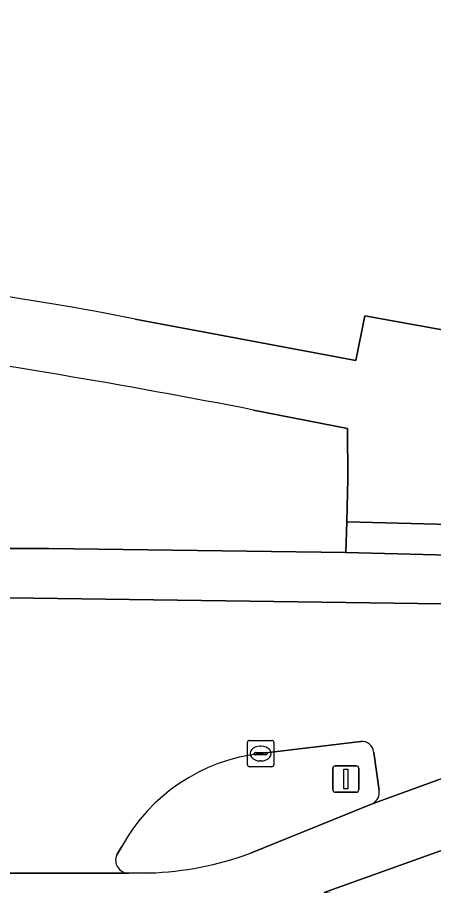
# Model space of a CAD drawing. Extents: x 161772 to 163126, y 383092 to 383917.
# Drawn here: x 161957.56 to 161973.36, y 383610.18 to 383643.14 of the extents above; entities that cross this region are included whole.
import ezdxf

# ---------------------------------------------------------------- set-up
doc = ezdxf.new("R2010")
doc.units = 0
for name, color, linetype in [('IMGEO_Erf', 7, 'Continuous'), ('IMGEO_Groenvoorziening', 7, 'Continuous'), ('IMGEO_Kolk', 7, 'Continuous'), ('IMGEO_Lichtmast', 7, 'Continuous'), ('IMGEO_Rijbaan_lokaal_gesloten', 7, 'Continuous'), ('IMGEO_Verkeerseiland_gesloten', 7, 'Continuous'), ('IMGEO_Voetpad_open', 7, 'Continuous')]:
    doc.layers.add(name, color=color, linetype=linetype)

msp = doc.modelspace()

# ---------------------------------------------------------------- linework, layer by layer
at = {"layer": 'IMGEO_Erf'}
msp.add_lwpolyline([(161962.04, 383631.69), (161970.407, 383630.116), (161970.75, 383631.808), (161974.399, 383631.16), (161974.379, 383631.052), (161974.723, 383630.989), (161975.575, 383630.833), (161975.565, 383631.408), (161974.241, 383706.883)], dxfattribs=at)
msp.add_arc((161940.283, 383521.904), 111.921, 78.79075, 85.23992, dxfattribs=at)
at = {"layer": 'IMGEO_Groenvoorziening'}
msp.add_lwpolyline([(161951.709, 383630.734), (161949.64, 383630.981), (161949.796, 383624.19), (161949.823, 383622.982), (161958.752, 383622.975), (161970.03, 383622.828), (161970.064, 383623.994), (161970.11, 383625.631), (161970.097, 383627.534), (161966.525, 383628.237)], dxfattribs=at)
msp.add_arc((161910.694, 383342.165), 291.47, 78.95668, 81.91054, dxfattribs=at)
at = {"layer": 'IMGEO_Kolk'}
for p, q in [((161966.297, 383614.771), (161966.297, 383615.623)), ((161966.372, 383615.697), (161967.224, 383615.697)), ((161967.298, 383615.623), (161967.298, 383614.771)), ((161966.556, 383615.191), (161966.556, 383615.203)), ((161966.599, 383615.24), (161966.997, 383615.24)), ((161966.785, 383615.477), (161966.81, 383615.477)), ((161967.04, 383615.203), (161967.04, 383615.191)), ((161966.994, 383615.154), (161966.596, 383615.154)), ((161966.808, 383614.917), (161966.783, 383614.917)), ((161967.224, 383614.697), (161966.372, 383614.697))]:
    msp.add_line(p, q, dxfattribs=at)
for points in [[(161966.297, 383614.771), (161966.297, 383615.623)], [(161966.372, 383615.697), (161967.224, 383615.697)], [(161967.298, 383615.623), (161967.298, 383614.771)], [(161967.224, 383614.697), (161966.372, 383614.697)]]:
    msp.add_lwpolyline(points, dxfattribs=at)
for centre, radius, start, end in [((161966.374, 383615.621), 0.0765, 91.552, 178.448), ((161966.374, 383615.621), 0.0765, 91.552, 178.448), ((161967.222, 383615.621), 0.0765, 1.552, 88.448), ((161967.222, 383615.621), 0.0765, 1.552, 88.448), ((161966.596, 383615.2), 0.0403, 85.8775, 175.7526), ((161966.593, 383615.19), 0.0366, 178.938, 274.7102), ((161966.997, 383615.197), 0.043, 264.8664, 352.4533), ((161967.001, 383615.202), 0.0386, 1.7309, 96.639), ((161966.374, 383614.773), 0.0765, 181.552, 268.448), ((161966.374, 383614.773), 0.0765, 181.552, 268.448), ((161967.222, 383614.773), 0.0765, 271.552, 358.448), ((161967.222, 383614.773), 0.0765, 271.552, 358.448)]:
    msp.add_arc(centre, radius, start, end, dxfattribs=at)
for centre, major_axis, ratio, start_param, end_param in [((161966.784, 383615.197), (-0.387, 0.002), 0.722429, 4.712389, 7.853982), ((161966.809, 383615.197), (-0.39, 0.002), 0.717154, 1.570796, 4.712389)]:
    msp.add_ellipse(centre, major_axis=major_axis, ratio=ratio, start_param=start_param, end_param=end_param, dxfattribs=at)
at = {"layer": 'IMGEO_Lichtmast'}
for p, q in [((161969.532, 383613.83), (161969.532, 383614.63)), ((161969.532, 383614.63), (161969.532, 383613.83)), ((161969.632, 383614.73), (161970.422, 383614.73)), ((161970.422, 383614.73), (161969.632, 383614.73)), ((161970.522, 383614.63), (161970.522, 383613.83)), ((161970.522, 383613.83), (161970.522, 383614.63)), ((161970.422, 383613.73), (161969.632, 383613.73)), ((161969.632, 383613.73), (161970.422, 383613.73))]:
    msp.add_line(p, q, dxfattribs=at)
msp.add_lwpolyline([(161969.952, 383614.605), (161970.102, 383614.605), (161970.102, 383613.855), (161969.952, 383613.855), (161969.952, 383614.605)], dxfattribs=at)
for centre, start, end in [((161969.632, 383614.63), 90, 180), ((161969.632, 383614.63), 90, 180), ((161970.422, 383614.63), 0, 90), ((161970.422, 383614.63), 360, 90), ((161969.632, 383613.83), 180, 270), ((161969.632, 383613.83), 180, 270), ((161970.422, 383613.83), 270, 0), ((161970.422, 383613.83), 270, 0)]:
    msp.add_arc(centre, 0.1, start, end, dxfattribs=at)
at = {"layer": 'IMGEO_Rijbaan_lokaal_gesloten'}
msp.add_lwpolyline([(161974.433, 383622.714), (161970.03, 383622.828), (161958.752, 383622.975), (161949.823, 383622.982), (161945.135, 383622.986), (161942.614, 383622.988), (161942.652, 383621.313), (161978.247, 383620.812), (161977.219, 383622.628)], close=True, dxfattribs=at)
for points in [[(161975.33, 383614.772), (161980.603, 383616.653), (161978.247, 383620.812), (161942.652, 383621.313), (161942.78, 383615.633), (161943.691, 383615.667)], [(161969.208, 383609.918), (161974.971, 383611.987), (161978.963, 383613.384), (161981.944, 383614.285), (161980.603, 383616.653), (161975.33, 383614.772), (161974.17, 383614.434), (161971.064, 383613.308), (161966.407, 383611.413)], [(161966.798, 383615.197), (161970.601, 383615.661)], [(161971.093, 383615.243), (161971.296, 383613.797)], [(161971.064, 383613.308), (161974.17, 383614.434)], [(161961.335, 383611.348), (161961.529, 383611.673)], [(161962.568, 383610.667), (161961.797, 383610.653), (161961.782, 383610.653), (161953.331, 383610.659)], [(161953.331, 383610.659), (161961.782, 383610.653)]]:
    msp.add_lwpolyline(points, dxfattribs=at)
for centre, radius, start, end in [((161970.629, 383615.196), 0.466, 5.8271, 93.4708), ((161967.56, 383608.357), 6.882, 96.3538, 151.1968), ((161970.807, 383613.73), 0.494, 301.393, 7.8442), ((161961.789, 383611.149), 0.496, 156.3561, 269.1394), ((161962.194, 383622.842), 12.181, 271.7593, 290.2342)]:
    msp.add_arc(centre, radius, start, end, dxfattribs=at)
at = {"layer": 'IMGEO_Verkeerseiland_gesloten'}
for points in [[(161970.601, 383615.661), (161966.798, 383615.197)], [(161971.296, 383613.797), (161971.093, 383615.243)], [(161966.407, 383611.413), (161971.064, 383613.308)], [(161961.529, 383611.673), (161961.335, 383611.348)], [(161961.782, 383610.653), (161961.797, 383610.653), (161962.568, 383610.667)]]:
    msp.add_lwpolyline(points, dxfattribs=at)
for centre, radius, start, end in [((161970.629, 383615.196), 0.466, 5.8271, 93.4708), ((161967.56, 383608.357), 6.882, 96.3538, 151.1968), ((161970.807, 383613.73), 0.494, 301.393, 7.8442), ((161961.789, 383611.149), 0.496, 156.3561, 269.1394), ((161962.194, 383622.842), 12.181, 271.7593, 290.2342)]:
    msp.add_arc(centre, radius, start, end, dxfattribs=at)
at = {"layer": 'IMGEO_Voetpad_open'}
for points in [[(162066.427, 383630.832), (162051.074, 383630.279), (162038.758, 383629.743), (162033.218, 383629.502), (162017.323, 383628.81), (161995.553, 383627.776), (161990.159, 383627.528), (161981.066, 383627.086), (161974.674, 383628.931), (161974.683, 383629.304), (161974.723, 383630.989), (161974.379, 383631.052), (161974.399, 383631.16), (161970.75, 383631.808), (161970.407, 383630.116), (161962.04, 383631.69)], [(161966.525, 383628.237), (161970.097, 383627.534), (161970.11, 383625.631), (161970.064, 383623.994), (161974.461, 383623.877), (161974.537, 383627.084), (161980.813, 383625.176), (161990.24, 383625.711), (161990.334, 383623.639), (161996.087, 383623.775), (161995.958, 383625.987), (161996.899, 383626.04), (162032.925, 383627.717), (162033.094, 383624.333), (162039.137, 383624.612), (162038.956, 383628.02), (162046.038, 383628.259), (162046.182, 383624.908), (162056.114, 383625.37), (162055.961, 383628.654), (162071.618, 383629.134)], [(161974.971, 383611.987), (161969.208, 383609.918), (161975.769, 383609.255), (162011.076, 383611.048), (162013.653, 383611.179), (162035.29, 383612.278), (162042.37, 383612.6), (162052.195, 383612.96), (162100.602, 383614.145), (162107.088, 383614.213), (162115.474, 383614.301), (162141.57, 383613.652), (162147.874, 383613.435), (162207.733, 383611.15), (162209.591, 383611.164), (162215.124, 383611.45), (162220.638, 383611.986), (162235.499, 383613.996), (162256.802, 383617.115), (162262.641, 383617.973)]]:
    msp.add_lwpolyline(points, dxfattribs=at)
msp.add_lwpolyline([(161970.03, 383622.828), (161974.433, 383622.714), (161974.461, 383623.877), (161970.064, 383623.994)], close=True, dxfattribs=at)
for centre, radius, start, end in [((161940.283, 383521.904), 111.921, 78.79075, 85.23992), ((161910.694, 383342.165), 291.47, 78.95668, 81.91054)]:
    msp.add_arc(centre, radius, start, end, dxfattribs=at)

doc.saveas('drawing.dxf')
